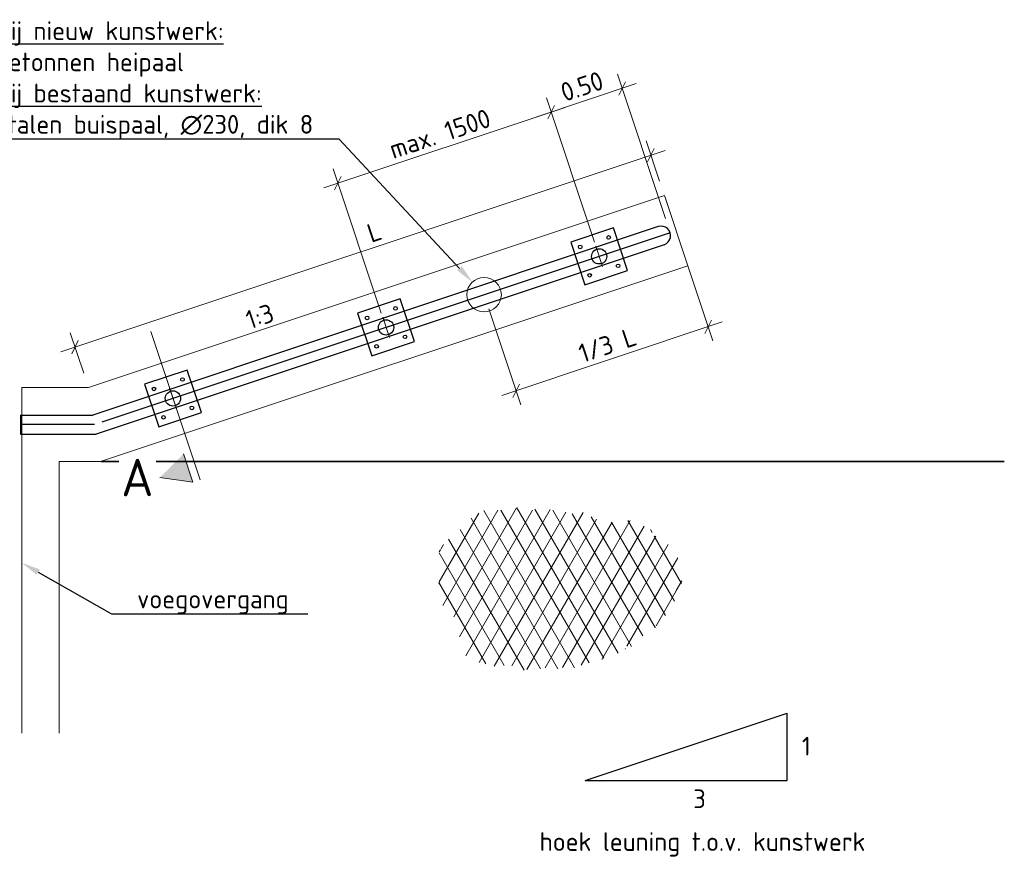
# Model space of a CAD drawing. Header units: metres. Extents: x -699 to 2316, y -1199 to 781.
# Tile 346 of 593: x 712.89 to 719.46, y -299.76 to -294.16. Entities that reach past the tile are written whole.
import ezdxf
from ezdxf import colors
from ezdxf.entities.mleader import LeaderData, LeaderLine
from ezdxf.enums import TextEntityAlignment as Align
from ezdxf.math import Vec2, Vec3

# ---------------------------------------------------------------- set-up
doc = ezdxf.new("R2010")
doc.units = ezdxf.units.M
doc.header["$PDMODE"] = 1
doc.linetypes.add('XX-CENTER', pattern=[8, 5, -1, 1, -1])
doc.linetypes.add('XX-HART', pattern=[13, 4, -2, 1, -2, 4])
for name, color, linetype, lineweight in [('B-WE-KW-KUNSTWERK_BRUG-G', 170, 'Continuous', 18), ('N-WE-SC-HARTLIJN-G', 7, 'XX-HART', 18), ('N-WE-SC-HARTLIJN-GD', 7, 'XX-HART', 25), ('N-WE-SC-STAALVORM-G', 140, 'Continuous', 25), ('N-WE-VH-KANTVERHARDING-G', 210, 'Continuous', 35), ('N-WE-VH-VERHARDING_ASFALT-A', 252, 'Continuous', 18), ('X-XX-AL-M', 7, 'Continuous', 18), ('X-XX-AL-T25', 7, 'Continuous', 25), ('X-XX-AL-T50', 130, 'Continuous', 50), ('X-XX-AL-VERWIJZING_DOORSNEDE-G', 7, 'XX-CENTER', 18)]:
    doc.layers.add(name, color=color, linetype=linetype, lineweight=lineweight)
doc.styles.add('NLCS-ISO-M50-T25', font='NLCS-ISO.ttf', dxfattribs={"height": 0.125})
doc.styles.add('NLCS-ISO-M50-T50', font='NLCS-ISO.ttf', dxfattribs={"height": 0.25})
doc.dimstyles.new('NLCS-M50-T25-SCHRAP_A_L2_H1', dxfattribs={"dimscale": 0.05, "dimtxt": 2.5, "dimasz": 1.4, "dimexe": 2, "dimexo": 2, "dimgap": 0.7, "dimtad": 1, "dimzin": 0, "dimdsep": 46, "dimtxsty": 'NLCS-ISO-M50-T25', "dimblk": 'OBLIQUE', "dimcen": 0, "dimdle": 2, "dimclrd": 256, "dimclre": 256, "dimclrt": 256, "dimadec": 1, "dimazin": 0, "dimtfac": 1, "dimtdec": 3, "dimtofl": 0, "dimtmove": 0, "dimatfit": 3, "dimldrblk": 'OBLIQUE', "dimfxl": 2, "dimtfillclr": 256, "dimtolj": 1, "dimtzin": 0, "dimlwd": -1, "dimlwe": -1, "dimarcsym": 0})

# ---------------------------------------------------------------- blocks, each defined once
blk = doc.blocks.new('_Oblique')
at = {"color": 0, "linetype": 'ByBlock', "lineweight": -2}
blk.add_line((-0.5, -0.5), (0.5, 0.5), dxfattribs=at)
blk = doc.blocks.new('*D1611')
at = {"layer": 'Defpoints', "color": 0, "transparency": 16777216}
for p in [(717.1018006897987, -295.068197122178), (717.1916494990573, -295.3377435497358), (713.345934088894, -296.619648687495)]:
    blk.add_point(p, dxfattribs=at)
at = {"layer": 'X-XX-AL-M', "transparency": 16777216}
for p, q in [((717.1600267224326, -295.2428752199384), (717.0701779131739, -294.9733287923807)), ((713.1612169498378, -296.381725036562), (717.196669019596, -295.0365743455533)), ((713.3143113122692, -296.5247803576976), (713.2244625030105, -296.2552339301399))]:
    blk.add_line(p, q, dxfattribs=at)
at = {"layer": 'X-XX-AL-M', "transparency": 16777216, "xscale": 0.06999999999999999, "yscale": 0.06999999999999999, "zscale": 0.06999999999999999}
for p, rotation in [((717.1018006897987, -295.068197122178), 18.43494883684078), ((713.2560852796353, -296.3501022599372), 198.4349488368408)]:
    blk.add_blockref('_Oblique', p, dxfattribs=dict(at, rotation=rotation))
at = {"layer": 'X-XX-AL-M', "transparency": 16777216, "insert": (715.254601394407, -295.5811561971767), "char_height": 0.125, "attachment_point": 5, "rotation": 18.434948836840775, "style": 'NLCS-ISO-M50-T25'}
blk.add_mtext('\\A1;L', dxfattribs=at)
blk = doc.blocks.new('*D1612')
at = {"layer": 'Defpoints', "color": 0, "transparency": 16777216}
for p in [(716.4350766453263, -294.780461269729), (716.7561849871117, -295.7437862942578), (715.3331600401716, -296.2181279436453)]:
    blk.add_point(p, dxfattribs=at)
at = {"layer": 'X-XX-AL-M', "transparency": 16777216}
for p, q in [((716.7245622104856, -295.6489179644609), (716.4034538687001, -294.6855929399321)), ((714.9171833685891, -295.2864256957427), (716.5299449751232, -294.7488384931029)), ((715.3015372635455, -296.1232596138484), (714.98042892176, -295.1599345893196))]:
    blk.add_line(p, q, dxfattribs=at)
at = {"layer": 'X-XX-AL-M', "transparency": 16777216, "xscale": 0.06999999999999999, "yscale": 0.06999999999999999, "zscale": 0.06999999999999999}
for p, rotation in [((716.4350766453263, -294.780461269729), 18.43494883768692), ((715.0120516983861, -295.2548029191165), 198.4349488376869)]:
    blk.add_blockref('_Oblique', p, dxfattribs=dict(at, rotation=rotation))
at = {"layer": 'X-XX-AL-M', "transparency": 16777216, "insert": (715.6927169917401, -294.9250905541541), "char_height": 0.125, "attachment_point": 5, "rotation": 18.434948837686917, "style": 'NLCS-ISO-M50-T25'}
blk.add_mtext('\\A1;max. 1500', dxfattribs=at)
blk = doc.blocks.new('*D1613')
at = {"layer": 'Defpoints', "color": 0, "transparency": 16777216}
for p in [(717.2699158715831, -295.572542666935), (715.9880107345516, -295.9998443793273), (717.4836208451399, -296.2136575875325)]:
    blk.add_point(p, dxfattribs=at)
at = {"layer": 'X-XX-AL-M', "transparency": 16777216}
for p, q in [((717.301538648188, -295.667410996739), (717.5152436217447, -296.3085259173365)), ((716.0196335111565, -296.0947127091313), (716.2333384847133, -296.7358276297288)), ((716.1068473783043, -296.6725820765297), (717.5784891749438, -296.1820348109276))]:
    blk.add_line(p, q, dxfattribs=at)
at = {"layer": 'X-XX-AL-M', "transparency": 16777216, "xscale": 0.06999999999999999, "yscale": 0.06999999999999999, "zscale": 0.06999999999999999}
for p, rotation in [((717.4836208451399, -296.2136575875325), 18.43494882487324), ((716.2017157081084, -296.6409592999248), 198.4349488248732)]:
    blk.add_blockref('_Oblique', p, dxfattribs=dict(at, rotation=rotation))
at = {"layer": 'X-XX-AL-M', "transparency": 16777216, "insert": (716.8118210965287, -296.334766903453), "char_height": 0.125, "attachment_point": 5, "rotation": 18.434948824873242, "style": 'NLCS-ISO-M50-T25'}
blk.add_mtext('\\A1;1/3 L', dxfattribs=at)
blk = doc.blocks.new('*D1614')
at = {"layer": 'Defpoints', "color": 0, "transparency": 16777216}
for p in [(716.9094182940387, -294.6223473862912), (717.2305266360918, -295.5856724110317), (716.7561849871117, -295.7437862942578)]:
    blk.add_point(p, dxfattribs=at)
at = {"layer": 'X-XX-AL-M', "transparency": 16777216}
for p, q in [((717.1989038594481, -295.4908040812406), (716.877795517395, -294.5274790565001)), ((716.3402083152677, -294.8120840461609), (717.0042866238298, -294.5907246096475)), ((716.7245622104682, -295.6489179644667), (716.4034538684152, -294.6855929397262))]:
    blk.add_line(p, q, dxfattribs=at)
at = {"layer": 'X-XX-AL-M', "transparency": 16777216, "xscale": 0.06999999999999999, "yscale": 0.06999999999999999, "zscale": 0.06999999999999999}
for p, rotation in [((716.9094182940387, -294.6223473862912), 18.43494884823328), ((716.4350766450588, -294.7804612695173), 198.4349488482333)]:
    blk.add_blockref('_Oblique', p, dxfattribs=dict(at, rotation=rotation))
at = {"layer": 'X-XX-AL-M', "transparency": 16777216, "insert": (716.6414152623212, -294.6089077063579), "char_height": 0.125, "attachment_point": 5, "rotation": 18.434948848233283, "style": 'NLCS-ISO-M50-T25'}
blk.add_mtext('\\A1;0.50', dxfattribs=at)
blk = doc.blocks.new('A$C7ED40133')
for p, q in [((-0.1500000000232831, 0.1500000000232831), (-0.1500000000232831, -0.1499999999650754)), ((0.1499999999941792, 0.1500000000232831), (-0.1500000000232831, 0.1500000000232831)), ((0.1499999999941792, -0.1499999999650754), (0.1499999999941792, 0.1500000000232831)), ((-0.1500000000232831, -0.1499999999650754), (0.1499999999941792, -0.1499999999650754))]:
    blk.add_line(p, q)
at = {"linetype": 'Continuous'}
for centre in [(-0.1000000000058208, 0.1000000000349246), (0.09999999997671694, 0.1000000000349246), (-0.1000000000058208, -0.09999999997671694), (0.09999999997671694, -0.09999999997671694)]:
    blk.add_circle(centre, 0.012, dxfattribs=at)
blk.add_circle((0, 0), 0.051)
at = {"layer": 'N-WE-SC-HARTLIJN-G'}
for p, q in [((0, -0.0754138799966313), (0, 0.06752196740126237)), ((-0.07146792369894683, 0), (0.07146792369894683, 0))]:
    blk.add_line(p, q, dxfattribs=at)

msp = doc.modelspace()

# ---------------------------------------------------------------- hatches: boundary and pattern name
at = {"layer": 'N-WE-VH-VERHARDING_ASFALT-A'}
h = msp.add_hatch(dxfattribs=at)
h.set_pattern_fill('VB-ASFALTVERHARDING', color=256, scale=0.1, angle=180, style=0, pattern_type=2)
h.set_pattern_definition([(240, (-170841.2329204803, -480870.2210123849), (0.08660254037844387, -0.05000000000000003), []), (120, (-170841.2329204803, -480870.2210123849), (-0.08660254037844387, -0.05), [])])
edge = h.paths.add_edge_path()
edge.add_arc((716.7678508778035, -297.5222707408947), 0.01576616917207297, 524.0235706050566, 646.011904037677)
edge.add_arc((716.7834168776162, -297.5525424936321), 0.01882430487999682, 376.57569111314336, 486.5756908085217, ccw=False)
edge.add_arc((716.8536362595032, -297.57644429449), 0.0598274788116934, 400.70712340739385, 510.7071232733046, ccw=False)
edge.add_arc((716.9575066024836, -297.5783999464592), 0.07143719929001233, 395.00000006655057, 504.9999999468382, ccw=False)
edge.add_arc((717.022365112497, -297.5491279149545), 0.01330996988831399, 368.4491362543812, 478.4491359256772, ccw=False)
edge.add_arc((717.0506550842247, -297.6086033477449), 0.06326553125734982, 353.83125523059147, 463.8312551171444, ccw=False)
edge.add_arc((717.1276995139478, -297.6470950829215), 0.03470676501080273, 364.0518917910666, 474.0518916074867, ccw=False)
edge.add_arc((717.1637835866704, -297.6529307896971), 0.00841640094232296, 350.01773757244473, 460.0177372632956, ccw=False)
edge.add_arc((717.1784131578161, -297.6660923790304), 0.01330996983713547, 368.44913598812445, 478.4491360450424, ccw=False)
edge.add_arc((717.2027954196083, -297.6792537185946), 0.01882389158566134, 376.57527195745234, 486.5752718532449, ccw=False)
edge.add_arc((717.2188886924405, -297.6870453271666), 0.01330502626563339, 331.5792437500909, 441.5792435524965, ccw=False)
edge.add_arc((717.2383947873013, -297.7133685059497), 0.02146025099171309, 361.3263035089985, 471.3263033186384, ccw=False)
edge.add_arc((717.2530243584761, -297.7226187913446), 0.0118989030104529, 305.0000000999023, 414.9999999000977, ccw=False)
edge.add_arc((717.2340135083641, -297.7796420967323), 0.05387518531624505, 311.3440624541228, 421.3440623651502, ccw=False)
edge.add_arc((717.2691179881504, -297.8415389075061), 0.02145514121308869, 338.70644252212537, 448.70644230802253, ccw=False)
edge.add_arc((717.2822835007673, -297.8590772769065), 0.0118989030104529, 305.0000000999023, 414.9999999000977, ccw=False)
edge.add_arc((717.2418181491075, -297.9156038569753), 0.06651841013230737, 294.6889398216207, 404.6889397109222, ccw=False)
edge.add_arc((717.2559524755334, -297.9955357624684), 0.02379780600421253, 305.0000000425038, 414.9999999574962, ccw=False)
edge.add_arc((717.2613133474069, -298.0164887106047), 0.00841640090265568, 259.98226266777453, 369.982262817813, ccw=False)
edge.add_arc((717.2232808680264, -298.0354860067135), 0.03810428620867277, 266.32288592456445, 376.3228858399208, ccw=False)
edge.add_arc((717.1691549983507, -298.0954274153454), 0.05613672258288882, 272.9791587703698, 382.9791587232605, ccw=False)
edge.add_arc((717.16524764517, -298.161235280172), 0.0118989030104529, 305.0000000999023, 414.9999999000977, ccw=False)
edge.add_arc((717.16524764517, -298.1807293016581), 0.01189890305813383, 305.0000000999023, 415.0000000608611, ccw=False)
edge.add_arc((717.1637835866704, -298.1919352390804), 0.00841640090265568, 259.98226266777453, 369.982262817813, ccw=False)
edge.add_arc((717.1525664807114, -298.1933941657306), 0.01190627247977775, 215.0000000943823, 324.99999990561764, ccw=False)
edge.add_arc((717.1345244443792, -298.2016822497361), 0.008416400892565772, 259.9822627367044, 369.98226242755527, ccw=False)
edge.add_arc((717.1116058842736, -298.2094736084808), 0.02146025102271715, 248.6736966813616, 358.6736964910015, ccw=False)
edge.add_arc((717.0955122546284, -298.230923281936), 0.00841640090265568, 259.98226266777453, 369.982262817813, ccw=False)
edge.add_arc((717.085759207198, -298.2406702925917), 0.008416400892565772, 259.9822627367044, 369.98226242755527, ccw=False)
edge.add_arc((717.0628410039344, -298.248461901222), 0.02145988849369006, 248.6743414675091, 358.6743414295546, ccw=False)
edge.add_arc((717.0467477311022, -298.2699113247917), 0.00841640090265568, 259.98226266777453, 369.982262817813, ccw=False)
edge.add_arc((717.0369946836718, -298.2796583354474), 0.008416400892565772, 259.9822625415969, 369.98226242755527, ccw=False)
edge.add_arc((717.0140761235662, -298.2874496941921), 0.02146025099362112, 248.67369673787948, 358.673696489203, ccw=False)
edge.add_arc((716.9584861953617, -298.3030328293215), 0.04798813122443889, 244.73007261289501, 354.73007252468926, ccw=False)
edge.add_arc((716.8804622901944, -298.3351916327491), 0.05862560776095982, 238.9493258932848, 348.94932583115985, ccw=False)
edge.add_arc((716.8190162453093, -298.3780912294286), 0.03205547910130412, 236.78946866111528, 346.7894685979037, ccw=False)
edge.add_arc((716.7931699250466, -298.4063698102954), 0.008416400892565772, 259.9822627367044, 369.98226242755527, ccw=False)
edge.add_arc((716.7702513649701, -298.4141611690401), 0.02146025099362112, 248.6736966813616, 358.673696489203, ccw=False)
edge.add_arc((716.7248989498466, -298.4151236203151), 0.04209407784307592, 223.1252211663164, 333.1252211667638, ccw=False)
edge.add_arc((716.6546795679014, -298.438031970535), 0.03992990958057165, 241.5508640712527, 351.5508639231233, ccw=False)
edge.add_arc((716.6259047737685, -298.4663108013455), 0.01190627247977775, 215.0000000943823, 324.99999990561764, ccw=False)
edge.add_arc((716.5883569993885, -298.4609408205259), 0.03035400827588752, 226.3032735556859, 336.3032734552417, ccw=False)
edge.add_arc((716.5430045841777, -298.4658140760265), 0.02976568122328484, 215.0000000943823, 324.99999993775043, ccw=False)
edge.add_arc((716.4893631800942, -298.4623997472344), 0.03571838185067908, 215.0000000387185, 324.99999998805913, ccw=False)
edge.add_arc((716.4357217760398, -298.4658140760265), 0.02976568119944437, 215.0000000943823, 324.99999990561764, ccw=False)
edge.add_arc((716.396709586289, -298.4726432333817), 0.01785940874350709, 215.0000000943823, 324.9999999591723, ccw=False)
edge.add_arc((716.3430681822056, -298.4555705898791), 0.04762465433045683, 215.0000000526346, 324.9999999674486, ccw=False)
edge.add_arc((716.2538274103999, -298.4404533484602), 0.06575377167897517, 209.8087343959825, 319.8087342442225, ccw=False)
edge.add_arc((716.1870204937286, -298.4663108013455), 0.01190627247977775, 215.0000000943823, 324.99999990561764, ccw=False)
edge.add_arc((716.1577613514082, -298.4594816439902), 0.02381254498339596, 215.0000000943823, 324.99999994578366, ccw=False)
edge.add_arc((716.1285025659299, -298.4663110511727), 0.01190583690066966, 215.000000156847, 324.99999984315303, ccw=False)
edge.add_arc((716.0943672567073, -298.4560670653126), 0.02976568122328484, 215.0000000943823, 324.99999993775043, ccw=False)
edge.add_arc((716.0490144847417, -298.4511935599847), 0.03035443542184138, 203.6968876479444, 313.6968875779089, ccw=False)
edge.add_arc((716.0114667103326, -298.4565640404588), 0.01190583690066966, 215.000000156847, 324.99999984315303, ccw=False)
edge.add_arc((715.9953734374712, -298.4516902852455), 0.01330996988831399, 188.4491362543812, 298.4491359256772, ccw=False)
edge.add_arc((715.9675783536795, -298.44340220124), 0.01785940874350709, 215.0000000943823, 324.9999999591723, ccw=False)
edge.add_arc((715.9431957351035, -298.4468167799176), 0.01190627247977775, 215.0000000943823, 324.99999990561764, ccw=False)
edge.add_arc((715.9236896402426, -298.4468167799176), 0.01190627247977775, 215.0000000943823, 324.99999990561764, ccw=False)
edge.add_arc((715.911008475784, -298.4370697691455), 0.01683280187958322, 170.0177373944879, 280.0177371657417, ccw=False)
edge.add_arc((715.8929667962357, -298.4258640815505), 0.00841609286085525, 170.0156414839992, 280.01564101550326, ccw=False)
edge.add_arc((715.8817500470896, -298.4078287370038), 0.016832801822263, 170.0177373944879, 280.0177372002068, ccw=False)
edge.add_arc((715.8622439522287, -298.388334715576), 0.016832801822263, 170.0177373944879, 280.0177372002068, ccw=False)
edge.add_arc((715.8593158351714, -298.3659228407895), 0.02379780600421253, 125.00000004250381, 234.9999999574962, ccw=False)
edge.add_arc((715.8442019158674, -298.3381407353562), 0.008416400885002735, 170.017737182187, 280.0177373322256, ccw=False)
edge.add_arc((715.8427379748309, -298.3269346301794), 0.01189910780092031, 125.0000001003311, 234.9999998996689, ccw=False)
edge.add_arc((715.8412737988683, -298.2991523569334), 0.01881498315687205, 143.4455938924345, 253.4455937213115, ccw=False)
edge.add_arc((715.8329848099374, -298.2781994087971), 0.0118989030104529, 125.00000009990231, 234.9999999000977, ccw=False)
edge.add_arc((715.8329848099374, -298.2587053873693), 0.0118989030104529, 125.00000009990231, 234.9999999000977, ccw=False)
edge.add_arc((715.8315207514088, -298.230923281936), 0.0188149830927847, 143.4455938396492, 253.445593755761, ccw=False)
edge.add_arc((715.8203036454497, -298.1933941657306), 0.02661005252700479, 151.5792437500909, 261.57924361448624, ccw=False)
edge.add_arc((715.8022616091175, -298.1626942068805), 0.01881498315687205, 143.4455938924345, 253.4455937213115, ccw=False)
edge.add_arc((715.7939727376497, -298.1417410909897), 0.01189910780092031, 125.0000001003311, 234.9999998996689, ccw=False)
edge.add_arc((715.7749512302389, -298.0871391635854), 0.04648335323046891, 175.2115308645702, 285.2115308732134, ccw=False)
edge.add_arc((715.7291144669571, -298.0618091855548), 0.02145514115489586, 158.7064423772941, 268.70644230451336, ccw=False)
edge.add_arc((715.7076599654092, -298.0457297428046), 0.008416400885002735, 170.017737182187, 280.0177373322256, ccw=False)
edge.add_arc((715.7061959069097, -298.0345238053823), 0.0118989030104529, 124.99999993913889, 234.9999999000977, ccw=False)
edge.add_arc((715.704731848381, -298.0067416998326), 0.01881498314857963, 143.4455939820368, 253.4455938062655, ccw=False)
edge.add_arc((715.706680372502, -297.9711680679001), 0.02974746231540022, 125.00000006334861, 235.0000000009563, ccw=False)
edge.add_arc((715.6998553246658, -297.93217985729), 0.01784835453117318, 125.0000001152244, 234.9999999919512, ccw=False)
edge.add_arc((715.6964428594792, -297.9078123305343), 0.0118989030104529, 125.00000009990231, 234.9999999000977, ccw=False)
edge.add_arc((715.6964428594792, -297.8883183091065), 0.0118989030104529, 124.99999993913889, 234.9999999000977, ccw=False)
edge.add_arc((715.6964428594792, -297.8688242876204), 0.0118989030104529, 125.00000009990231, 234.9999999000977, ccw=False)
edge.add_arc((715.6998553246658, -297.8444567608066), 0.01784835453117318, 125.0000001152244, 234.9999999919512, ccw=False)
edge.add_arc((715.7032677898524, -297.810342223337), 0.02379780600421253, 125.00000004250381, 234.9999999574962, ccw=False)
edge.add_arc((715.6998554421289, -297.7762275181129), 0.01784855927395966, 125.00000000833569, 234.9999998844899, ccw=False)
edge.add_arc((715.6964428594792, -297.7518598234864), 0.01189890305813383, 125.00000009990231, 235.0000000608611, ccw=False)
edge.add_arc((715.6964428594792, -297.7323658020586), 0.0118989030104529, 125.00000009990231, 234.9999999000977, ccw=False)
edge.add_arc((715.7013193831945, -297.7162863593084), 0.01330502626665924, 98.42075644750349, 208.4207562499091, ccw=False)
edge.add_arc((715.7325269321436, -297.6972890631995), 0.03366560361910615, 79.98226275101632, 189.9822626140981, ccw=False)
edge.add_arc((715.7715387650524, -297.6583007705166), 0.03366529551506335, 79.98278674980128, 189.982786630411, ccw=False)
edge.add_arc((715.8105507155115, -297.6193128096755), 0.03366574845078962, 79.98250932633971, 189.9825092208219, ccw=False)
edge.add_arc((715.8246958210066, -297.5847013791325), 0.008416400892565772, 79.98226273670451, 189.9822624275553, ccw=False)
edge.add_arc((715.834448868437, -297.5749543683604), 0.00841640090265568, 79.98226266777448, 189.982262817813, ccw=False)
edge.add_arc((715.8788215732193, -297.5676594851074), 0.04292013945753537, 428.6740189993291, 538.6740189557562, ccw=False)
edge.add_arc((715.9573299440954, -297.5208803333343), 0.06326572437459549, 76.16834563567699, 186.168345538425, ccw=False)
edge.add_arc((715.9939093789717, -297.4599458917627), 0.02146025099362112, 428.67369668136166, 538.6736964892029, ccw=False)
edge.add_arc((716.0114667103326, -297.4467840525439), 0.01190583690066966, 395.00000015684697, 504.999999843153, ccw=False)
edge.add_arc((716.0309724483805, -297.4467843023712), 0.01190627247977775, 395.0000000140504, 504.9999999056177, ccw=False)
edge.add_arc((716.0504785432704, -297.4467843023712), 0.01190627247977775, 395.00000009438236, 504.9999999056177, ccw=False)
edge.add_arc((716.0699846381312, -297.4467843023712), 0.01190627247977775, 395.00000009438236, 504.9999999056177, ccw=False)
edge.add_arc((716.0894907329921, -297.4467843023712), 0.01190627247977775, 395.00000009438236, 504.9999999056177, ccw=False)
edge.add_arc((716.108996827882, -297.4467843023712), 0.01190627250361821, 395.00000009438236, 504.99999998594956, ccw=False)
edge.add_arc((716.1382556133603, -297.4536132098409), 0.02381210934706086, 395.0000000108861, 504.9999999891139, ccw=False)
edge.add_arc((716.1675143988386, -297.4467843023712), 0.01190627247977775, 395.0000000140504, 504.9999999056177, ccw=False)
edge.add_arc((716.2114027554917, -297.4638569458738), 0.04167151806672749, 395.0000000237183, 504.9999999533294, ccw=False)
edge.add_arc((716.2650441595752, -297.4536134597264), 0.0238125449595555, 395.00000009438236, 504.9999999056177, ccw=False)
edge.add_arc((716.2991798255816, -297.4501988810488), 0.01785940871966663, 395.00000009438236, 504.9999999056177, ccw=False)
edge.add_arc((716.3333154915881, -297.4536134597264), 0.0238125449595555, 395.00000005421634, 504.9999999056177, ccw=False)
edge.add_arc((716.3625742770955, -297.4467840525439), 0.01190583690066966, 395.00000015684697, 504.999999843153, ccw=False)
edge.add_arc((716.3820800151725, -297.4467843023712), 0.01190627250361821, 395.00000009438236, 504.99999998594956, ccw=False)
edge.add_arc((716.4064626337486, -297.4501988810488), 0.01785940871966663, 395.00000009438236, 504.9999999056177, ccw=False)
edge.add_arc((716.4308452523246, -297.4467843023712), 0.01190627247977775, 395.00000009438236, 504.9999999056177, ccw=False)
edge.add_arc((716.4469388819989, -297.451657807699), 0.01330996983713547, 368.4491360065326, 478.4491360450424, ccw=False)
edge.add_arc((716.4698574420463, -297.4565313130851), 0.01190627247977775, 395.0000000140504, 504.9999999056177, ccw=False)
edge.add_arc((716.5054568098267, -297.4750628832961), 0.03621047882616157, 385.5433155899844, 495.5433154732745, ccw=False)
edge.add_arc((716.5493451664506, -297.4745664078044), 0.01882430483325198, 376.57569094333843, 486.5756909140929, ccw=False)
edge.add_arc((716.5820167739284, -297.4794399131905), 0.01785940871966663, 395.00000009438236, 504.9999999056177, ccw=False)
edge.add_arc((716.6385862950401, -297.5130887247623), 0.06070844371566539, 383.69680703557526, 493.696806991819, ccw=False)
edge.add_arc((716.703929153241, -297.4955193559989), 0.01190627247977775, 395.00000009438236, 504.9999999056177, ccw=False)
edge.add_arc((716.7151462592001, -297.4969782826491), 0.008416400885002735, 350.017737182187, 460.01773733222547, ccw=False)
edge.add_arc((716.7297754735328, -297.5101396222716), 0.01330958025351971, 368.44829814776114, 478.4482977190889, ccw=False)
edge.add_arc((716.7444046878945, -297.516472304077), 0.008416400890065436, 350.017737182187, 460.0177375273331, ccw=False)
at = {"layer": 'X-XX-AL-VERWIJZING_DOORSNEDE-G'}
msp.add_hatch(color=256, dxfattribs=at).paths.add_polyline_path([(713.9807468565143, -297.0622582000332), (713.8225928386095, -297.2203319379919), (714.0439442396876, -297.2520109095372)])

# ---------------------------------------------------------------- linework, layer by layer
at = {"layer": 'B-WE-KW-KUNSTWERK_BRUG-G'}
for p, q in [((717.1916494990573, -295.3377435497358), (713.345934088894, -296.619648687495)), ((717.1916494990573, -295.3377435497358), (717.3481822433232, -295.8073417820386)), ((717.3481822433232, -295.8073417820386), (713.426261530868, -297.1146486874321)), ((712.9013407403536, -296.619648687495), (712.9013407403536, -298.9284607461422)), ((713.345934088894, -296.619648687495), (712.9013407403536, -296.619648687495)), ((713.1513407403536, -297.1146486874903), (713.1513407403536, -298.9284607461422)), ((713.1513407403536, -297.1146486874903), (713.426261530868, -297.1146486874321))]:
    msp.add_line(p, q, dxfattribs=at)
msp.add_circle((715.9880107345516, -295.9998443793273), 0.115, dxfattribs=at)
at = {"layer": 'N-WE-SC-HARTLIJN-GD'}
for p, q in [((717.2305266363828, -295.5856724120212), (713.3860978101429, -296.8671486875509)), ((713.3860978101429, -296.8671486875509), (712.8913407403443, -296.8671486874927))]:
    msp.add_line(p, q, dxfattribs=at)
at = {"layer": 'N-WE-SC-STAALVORM-G'}
for p, q in [((717.1502047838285, -295.5455114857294), (713.3757931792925, -296.8036486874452)), ((717.1903657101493, -295.6659942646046), (713.3964024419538, -296.9306486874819)), ((712.8913407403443, -296.8036486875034), (712.8913407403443, -296.9306486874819)), ((712.8913407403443, -296.8036486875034), (713.3757931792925, -296.8036486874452)), ((712.8913407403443, -296.9306486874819), (713.3964024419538, -296.9306486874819))]:
    msp.add_line(p, q, dxfattribs=at)
msp.add_arc((717.1702852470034, -295.6057528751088), 0.06349999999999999, 288.4349497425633, 108.4349497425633, dxfattribs=at)
at = {"layer": 'N-WE-VH-KANTVERHARDING-G'}
for p, q in [((713.4297387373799, -297.1146486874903), (713.5475845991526, -297.1146486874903)), ((713.7975845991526, -297.1146486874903), (719.4616995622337, -297.1146486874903))]:
    msp.add_line(p, q, dxfattribs=at)
at = {"layer": 'X-XX-AL-T25'}
for p, q in [((716.6620538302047, -299.2443935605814), (718.0120538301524, -298.794393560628)), ((718.0120538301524, -299.2443935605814), (718.0120538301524, -298.794393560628)), ((716.6620538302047, -299.2443935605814), (718.0120538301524, -299.2443935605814))]:
    msp.add_line(p, q, dxfattribs=at)
at = {"layer": 'X-XX-AL-VERWIJZING_DOORSNEDE-G'}
for p, q in [((714.0913824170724, -297.23621156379), (713.7613773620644, -296.2461963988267)), ((714.0439442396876, -297.2520109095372), (713.9807468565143, -297.0622582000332)), ((713.8225928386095, -297.2203319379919), (714.0439442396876, -297.2520109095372))]:
    msp.add_line(p, q, dxfattribs=at)

# ---------------------------------------------------------------- block references
at = {"layer": 'N-WE-SC-STAALVORM-G'}
for p, rotation in [((716.7561849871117, -295.7437862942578), 288.434948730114), ((715.3331600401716, -296.2181279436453), 288.4349488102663), ((713.9101350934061, -296.6924695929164), 288.4349488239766)]:
    msp.add_blockref('A$C7ED40133', p, dxfattribs=dict(at, rotation=rotation))

# ---------------------------------------------------------------- texts
at = {"layer": 'X-XX-AL-T25', "style": 'NLCS-ISO-M50-T25'}
msp.add_text('1:3', height=0.125, rotation=18.4349488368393, dxfattribs=at).set_placement((714.4230682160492, -296.2325167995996))
msp.add_text('1', height=0.125, dxfattribs=at).set_placement((718.1095335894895, -299.0139368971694), align=Align.MIDDLE_LEFT)
msp.add_text('3', height=0.125, dxfattribs=at).set_placement((717.3847825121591, -299.3030187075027), align=Align.TOP_LEFT)
msp.add_text('hoek leuning t.o.v. kunstwerk', height=0.125, dxfattribs=at).set_placement((716.3581847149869, -299.7136749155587))
at = {"layer": 'X-XX-AL-T50', "style": 'NLCS-ISO-M50-T50'}
msp.add_text('A', height=0.25, dxfattribs=at).set_placement((713.6725928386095, -297.2203319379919), align=Align.MIDDLE_CENTER)

# ---------------------------------------------------------------- dimensions: what is measured, and where the dimension line sits
at = {"layer": 'X-XX-AL-M'}
dim = msp.add_aligned_dim(p1=(716.7561849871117, -295.7437862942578), p2=(717.2305266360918, -295.5856724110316), distance=1.015433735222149, dimstyle='NLCS-M50-T25-SCHRAP_A_L2_H1', dxfattribs=at)
dim.commit()
dim.dimension.update_dxf_attribs({"geometry": '*D1614', "text_midpoint": (716.6414152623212, -294.6089077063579)})
for p1, p2, distance, text, picture, middle in [((715.3331600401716, -296.2181279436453), (716.7561849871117, -295.7437862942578), 1.0154337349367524, 'max. 1500', '*D1612', (715.6927169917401, -294.9250905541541)), ((715.9880107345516, -295.9998443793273), (717.2699158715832, -295.572542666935), -0.6757944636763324, '1/3 L', '*D1613', (716.8118210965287, -296.334766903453))]:
    dim = msp.add_aligned_dim(p1=p1, p2=p2, distance=distance, text=text, dimstyle='NLCS-M50-T25-SCHRAP_A_L2_H1', dxfattribs=at)
    dim.commit()
    dim.dimension.update_dxf_attribs({"geometry": picture, "text_midpoint": middle})
dim = msp.add_linear_dim(base=(717.1018006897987, -295.068197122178), p1=(713.345934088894, -296.619648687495), p2=(717.1916494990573, -295.3377435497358), angle=18.434948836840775, text='L', dimstyle='NLCS-M50-T25-SCHRAP_A_L2_H1', dxfattribs=at)
dim.commit()
dim.dimension.update_dxf_attribs({"geometry": '*D1611', "text_midpoint": (715.2854336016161, -295.6736528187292), "dimtype": 161})

# ---------------------------------------------------------------- leaders
at = {"layer": 'X-XX-AL-T25'}
ml = msp.add_multileader_mtext('Standard', dxfattribs=at)
ml.set_content('{\\LBij nieuw kunstwerk:\\P}betonnen heipaal\\P{\\LBij bestaand kunstwerk:\\P}stalen buispaal, ∅230, dik 8', color=256, style='NLCS-ISO-M50-T25')
ml.set_leader_properties(color=256, linetype='ByLayer', lineweight=-1)
ml.build(insert=Vec2(0, 0))
ml.multileader.update_dxf_attribs({"text_left_attachment_type": 5, "text_right_attachment_type": 5, "dogleg_length": 0.125, "arrow_head_size": 0.125})
ctx = ml.context
ctx.base_point, ctx.char_height, ctx.arrow_head_size, ctx.landing_gap_size, ctx.plane_origin = Vec3(712.6805263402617, -294.9618733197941), 0.125, 0.125, 0.04500000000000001, Vec3(4.206862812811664, 0.8999253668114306)
ctx.left_attachment, ctx.right_attachment = 5, 5
notes = []
notes.append((ctx, [(0, (1, 1, 0), (715.0205263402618, -294.9618733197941), (-1, 0), 0.125, [(0, [(715.9095999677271, -295.9157209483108)], 0, [])])]))
ctx.mtext.insert, ctx.mtext.flow_direction = Vec3(712.7255263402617, -294.174373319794), 5
ml = msp.add_multileader_mtext('Standard', dxfattribs=at)
ml.set_content('voegovergang', color=256, style='NLCS-ISO-M50-T25')
ml.set_leader_properties(color=256, linetype='ByLayer', lineweight=-1)
ml.build(insert=Vec2(0, 0))
ml.multileader.update_dxf_attribs({"text_left_attachment_type": 5, "text_right_attachment_type": 5, "dogleg_length": 0.125, "arrow_head_size": 0.125})
ctx = ml.context
ctx.base_point, ctx.char_height, ctx.arrow_head_size, ctx.landing_gap_size = Vec3(713.6257765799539, -298.1317287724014), 0.125, 0.125, 0.04500000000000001
ctx.left_attachment, ctx.right_attachment = 5, 5
notes.append((ctx, [(0, (1, 1, 0), (713.5007765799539, -298.1317287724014), (1, 0), 0.125, [(0, [(712.9013407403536, -297.7901439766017)], 0, [])])]))
ctx.mtext.insert, ctx.mtext.flow_direction = Vec3(713.6707765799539, -297.9692287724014), 5
for ctx, leaders in notes:
    for number, flags, end, landing, length, lines in leaders:
        leader = LeaderData()
        leader.index, (leader.has_last_leader_line, leader.has_dogleg_vector, leader.attachment_direction) = number, flags
        leader.last_leader_point, leader.dogleg_vector, leader.dogleg_length = Vec3(end), Vec3(landing), length
        for number, points, colour, breaks in lines:
            line = LeaderLine()
            line.index, line.vertices, line.color, line.breaks = number, Vec3.list(points), colors.encode_raw_color(colour), breaks
            leader.lines.append(line)
        ctx.leaders.append(leader)

doc.saveas('drawing.dxf')
